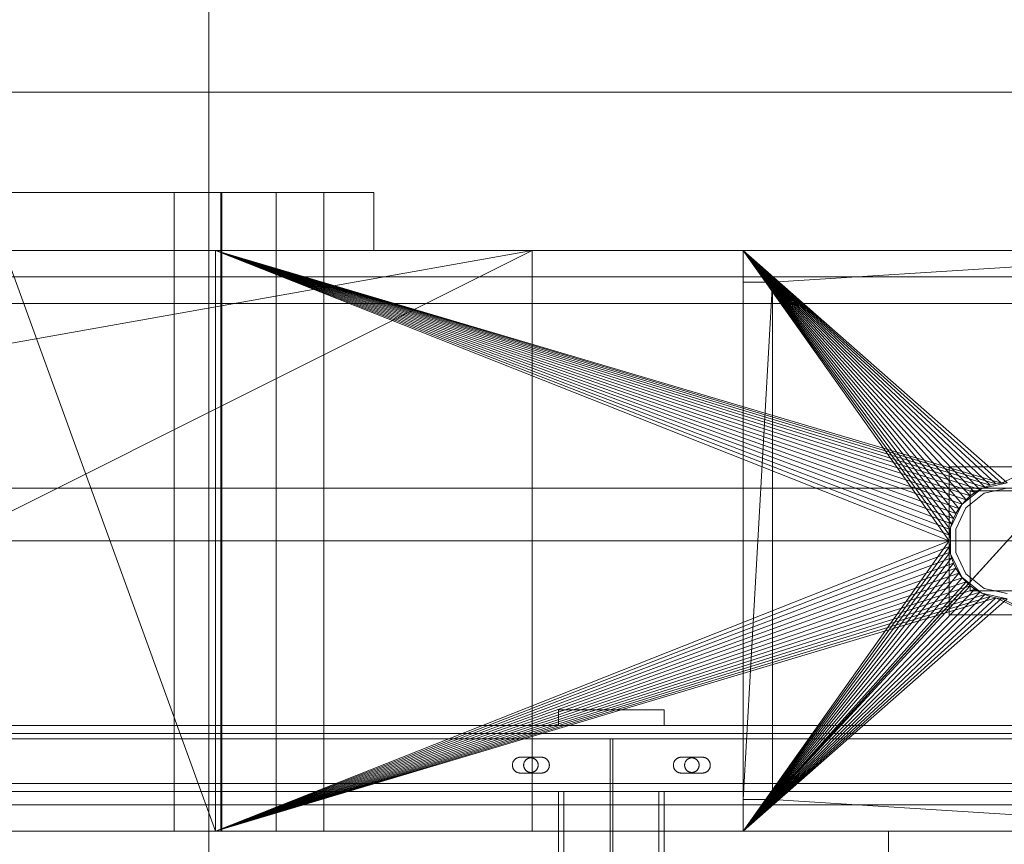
# Model space of a CAD drawing. Header units: millimetres. Extents: x -2233 to 61924, y -68080 to 6847.
# Tile 636 of 656: x 25276 to 25649, y -17795 to -17482. Entities that reach past the tile are written whole.
import ezdxf

# ---------------------------------------------------------------- set-up
doc = ezdxf.new("R2010")
doc.units = ezdxf.units.MM
for name, color, linetype, lineweight in [('COTAS_P', 1, 'Continuous', 0), ('superior_briquetadora', 7, 'Continuous', 0), ('superior_C05', 7, 'Continuous', 0)]:
    doc.layers.add(name, color=color, linetype=linetype, lineweight=lineweight)
doc.dimstyles.new('R19_100', dxfattribs={"dimtxt": 250, "dimasz": 150, "dimexe": 150, "dimexo": 80, "dimgap": 100, "dimtad": 1, "dimtih": 1, "dimtoh": 1, "dimdsep": 46, "dimcen": 0.09, "dimadec": 0, "dimazin": 0, "dimtfac": 1, "dimtdec": 4, "dimtofl": 0, "dimtmove": 0, "dimatfit": 3, "dimfxl": 1, "dimtolj": 1, "dimtzin": 0, "dimarcsym": 0})

# ---------------------------------------------------------------- blocks, each defined once
blk = doc.blocks.new('DIM_R28_34')
at = {"layer": 'COTAS_P'}
for p, q in [((24250.07, -17080), (24400.07, -17035)), ((26750.07, -17080), (26600.07, -17035)), ((24250.07, -17980), (24250.07, -17080)), ((24250.07, -17080), (26750.07, -17080)), ((24250.07, -17080), (24400.07, -17125)), ((26750.07, -17080), (26600.07, -17125)), ((26750.07, -17980), (26750.07, -17080))]:
    blk.add_line(p, q, dxfattribs=at)
blk.add_text('2500 P', height=250, dxfattribs=at).set_placement((25500.07, -16980))

msp = doc.modelspace()

# ---------------------------------------------------------------- linework, layer by layer
at = {"layer": 'superior_briquetadora'}
for p, q in [((25347.45, -17250), (25347.45, -17800)), ((23750.067, -17510), (25950.067, -17510)), ((23900.067, -17510), (25800.067, -17510)), ((25277.981, -17548), (25259.479, -17548)), ((25269.353, -17548), (25288.358, -17548)), ((25295.533, -17548), (25277.981, -17548)), ((25288.358, -17548), (25306.804, -17548)), ((25311.536, -17548), (25295.533, -17548)), ((25306.804, -17548), (25324.423, -17548)), ((25325.446, -17548), (25311.536, -17548)), ((25324.423, -17548), (25340.958, -17548)), ((25336.79, -17548), (25325.446, -17548)), ((25334.406, -17790), (25334.406, -17548)), ((25335.297, -17548), (25334.406, -17548)), ((25337.794, -17548), (25335.297, -17548)), ((25345.18, -17548), (25336.79, -17548)), ((25341.403, -17548), (25337.794, -17548)), ((25340.958, -17548), (25356.167, -17548)), ((25345.408, -17548), (25341.403, -17548)), ((25350.331, -17548), (25345.18, -17548)), ((25349.017, -17548), (25345.408, -17548)), ((25351.514, -17548), (25349.017, -17548)), ((25352.067, -17548), (25350.331, -17548)), ((25352.406, -17548), (25351.514, -17548)), ((25352.067, -17548), (25352.067, -17790)), ((25352.406, -17790), (25352.406, -17548)), ((25356.167, -17548), (25369.829, -17548)), ((25369.829, -17548), (25381.745, -17548)), ((25373.067, -17790), (25373.067, -17548)), ((25373.959, -17548), (25373.067, -17548)), ((25376.456, -17548), (25373.959, -17548)), ((25380.065, -17548), (25376.456, -17548)), ((25384.07, -17548), (25380.065, -17548)), ((25381.745, -17548), (25391.74, -17548)), ((25387.679, -17548), (25384.07, -17548)), ((25390.176, -17548), (25387.679, -17548)), ((25391.067, -17548), (25390.176, -17548)), ((25391.067, -17790), (25391.067, -17548)), ((25391.74, -17548), (25399.67, -17548)), ((25399.67, -17548), (25405.418, -17548)), ((25405.418, -17548), (25408.901, -17548)), ((25408.901, -17548), (25410.067, -17548)), ((25410.067, -17548), (25410.067, -17570)), ((23750.067, -17570), (25950.067, -17570)), ((23870.067, -17570), (25830.067, -17570)), ((25470.067, -17570), (24230.067, -17790)), ((25470.067, -17570), (24230.067, -17570)), ((25470.067, -17570), (24243.401, -17570)), ((25746.067, -17570), (24243.401, -17570)), ((25470.067, -17570), (25030.067, -17570)), ((25350.067, -17570), (25030.067, -17570)), ((25470.067, -17570), (25030.067, -17790)), ((25065.577, -17570), (25350.067, -17570)), ((25067.506, -17570), (25350.067, -17570)), ((25069.171, -17570), (25350.067, -17570)), ((25070.556, -17570), (25350.067, -17570)), ((25071.647, -17570), (25350.067, -17570)), ((25269.353, -17570), (25288.358, -17570)), ((25270.067, -17570), (25350.067, -17570)), ((25270.067, -17570), (25350.067, -17790)), ((25288.358, -17570), (25306.804, -17570)), ((25306.804, -17570), (25324.423, -17570)), ((25324.423, -17570), (25340.958, -17570)), ((25340.958, -17570), (25356.167, -17570)), ((25350.067, -17570), (25550.067, -17570)), ((25470.067, -17570), (25350.067, -17570)), ((25350.067, -17570), (25830.067, -17570)), ((25350.067, -17790), (25350.067, -17570)), ((25350.067, -17570), (25628.067, -17680)), ((25628.173, -17677.844), (25350.067, -17570)), ((25628.49, -17675.708), (25350.067, -17570)), ((25629.015, -17673.614), (25350.067, -17570)), ((25629.742, -17671.581), (25350.067, -17570)), ((25630.665, -17669.629), (25350.067, -17570)), ((25631.775, -17667.777), (25350.067, -17570)), ((25633.061, -17666.043), (25350.067, -17570)), ((25634.511, -17664.444), (25350.067, -17570)), ((25636.111, -17662.994), (25350.067, -17570)), ((25637.845, -17661.708), (25350.067, -17570)), ((25639.697, -17660.598), (25350.067, -17570)), ((25641.648, -17659.675), (25350.067, -17570)), ((25643.681, -17658.947), (25350.067, -17570)), ((25350.067, -17570), (25647.911, -17658.106)), ((25350.067, -17570), (25645.775, -17658.423)), ((25356.167, -17570), (25369.829, -17570)), ((25369.829, -17570), (25381.745, -17570)), ((25381.745, -17570), (25391.74, -17570)), ((25391.74, -17570), (25399.67, -17570)), ((25399.67, -17570), (25405.418, -17570)), ((25405.418, -17570), (25408.901, -17570)), ((25408.901, -17570), (25410.067, -17570)), ((25470.067, -17570), (25470.067, -17790)), ((25746.067, -17570), (25470.067, -17570)), ((25470.067, -17570), (25550.067, -17570)), ((25550.067, -17582), (25550.067, -17570)), ((25550.067, -17570), (25550.067, -17778)), ((25550.067, -17570), (25550.067, -17790)), ((25561.091, -17582), (25550.067, -17570)), ((25750.067, -17570), (25550.067, -17570)), ((25550.067, -17570), (25628.067, -17680)), ((25550.067, -17570), (25639.697, -17660.598)), ((25637.845, -17661.708), (25550.067, -17570)), ((25636.111, -17662.994), (25550.067, -17570)), ((25634.511, -17664.444), (25550.067, -17570)), ((25633.061, -17666.043), (25550.067, -17570)), ((25631.775, -17667.777), (25550.067, -17570)), ((25630.665, -17669.629), (25550.067, -17570)), ((25629.742, -17671.581), (25550.067, -17570)), ((25629.015, -17673.614), (25550.067, -17570)), ((25628.49, -17675.708), (25550.067, -17570)), ((25628.173, -17677.844), (25550.067, -17570)), ((25550.067, -17570), (25641.648, -17659.675)), ((25550.067, -17570), (25643.681, -17658.947)), ((25550.067, -17570), (25645.775, -17658.423)), ((25550.067, -17570), (25647.911, -17658.106)), ((25550.067, -17570), (25650.067, -17658)), ((25550.067, -17570), (25770.898, -17570)), ((25550.067, -17570), (25830.067, -17570)), ((25550.067, -17790), (25750.067, -17570)), ((25750.067, -17570), (25561.091, -17778)), ((25750.067, -17570), (25561.091, -17582)), ((25830.067, -17570), (25647.911, -17658.106)), ((23900.067, -17580), (25800.067, -17580)), ((25550.067, -17778), (25550.067, -17582)), ((25550.067, -17582), (25561.091, -17582)), ((25561.091, -17582), (25550.067, -17778)), ((25561.091, -17582), (25561.091, -17778)), ((23900.067, -17590), (25800.067, -17590)), ((25672.067, -17652), (25628.067, -17652)), ((25628.067, -17652), (25628.067, -17708)), ((25650.067, -17658), (25640.522, -17660.179)), ((25647.911, -17658.106), (25645.775, -17658.423)), ((25650.067, -17658), (25647.911, -17658.106)), ((23900.067, -17660), (25800.067, -17660)), ((25640.522, -17660.179), (25632.867, -17666.283)), ((25641.39, -17661.981), (25634.431, -17667.53)), ((25636.067, -17661), (25636.067, -17699)), ((25664.067, -17661), (25636.067, -17661)), ((25637.845, -17661.708), (25636.111, -17662.994)), ((25639.697, -17660.598), (25637.845, -17661.708)), ((25641.648, -17659.675), (25639.697, -17660.598)), ((25650.067, -17660), (25641.39, -17661.981)), ((25643.681, -17658.947), (25641.648, -17659.675)), ((25645.775, -17658.423), (25643.681, -17658.947)), ((25634.511, -17664.444), (25633.061, -17666.043)), ((25636.111, -17662.994), (25634.511, -17664.444)), ((25632.867, -17666.283), (25628.619, -17675.105)), ((25634.431, -17667.53), (25630.569, -17675.55)), ((25631.775, -17667.777), (25630.665, -17669.629)), ((25633.061, -17666.043), (25631.775, -17667.777)), ((25629.742, -17671.581), (25629.015, -17673.614)), ((25630.665, -17669.629), (25629.742, -17671.581)), ((25628.49, -17675.708), (25628.173, -17677.844)), ((25629.015, -17673.614), (25628.49, -17675.708)), ((25628.619, -17675.105), (25628.619, -17684.895)), ((25630.569, -17675.55), (25630.569, -17684.45)), ((25950.067, -17680), (23750.067, -17680)), ((24150.067, -17680), (25950.067, -17680)), ((24150.067, -17680), (25800.067, -17680)), ((25628.067, -17680), (25350.067, -17790)), ((25550.067, -17790), (25628.067, -17680)), ((25628.173, -17677.844), (25628.067, -17680)), ((25628.067, -17680), (25628.173, -17682.156)), ((25628.173, -17682.156), (25350.067, -17790)), ((25628.49, -17684.292), (25350.067, -17790)), ((25550.067, -17790), (25628.173, -17682.156)), ((25550.067, -17790), (25628.49, -17684.292)), ((25628.173, -17682.156), (25628.49, -17684.292)), ((25628.49, -17684.292), (25629.015, -17686.386)), ((25630.569, -17684.45), (25634.431, -17692.47)), ((25629.015, -17686.386), (25350.067, -17790)), ((25550.067, -17790), (25629.015, -17686.386)), ((25628.619, -17684.895), (25632.867, -17693.717)), ((25629.015, -17686.386), (25629.742, -17688.419)), ((25629.742, -17688.419), (25350.067, -17790)), ((25630.665, -17690.371), (25350.067, -17790)), ((25550.067, -17790), (25629.742, -17688.419)), ((25550.067, -17790), (25630.665, -17690.371)), ((25629.742, -17688.419), (25630.665, -17690.371)), ((25630.665, -17690.371), (25631.775, -17692.223)), ((25631.775, -17692.223), (25350.067, -17790)), ((25633.061, -17693.957), (25350.067, -17790)), ((25634.511, -17695.556), (25350.067, -17790)), ((25550.067, -17790), (25631.775, -17692.223)), ((25550.067, -17790), (25633.061, -17693.957)), ((25634.511, -17695.556), (25550.067, -17790)), ((25631.775, -17692.223), (25633.061, -17693.957)), ((25632.867, -17693.717), (25640.522, -17699.821)), ((25633.061, -17693.957), (25634.511, -17695.556)), ((25634.431, -17692.47), (25641.39, -17698.019)), ((25634.511, -17695.556), (25636.111, -17697.006)), ((25636.111, -17697.006), (25350.067, -17790)), ((25637.845, -17698.292), (25350.067, -17790)), ((25639.697, -17699.402), (25350.067, -17790)), ((25636.111, -17697.006), (25550.067, -17790)), ((25637.845, -17698.292), (25550.067, -17790)), ((25639.697, -17699.402), (25550.067, -17790)), ((25636.067, -17699), (25664.067, -17699)), ((25636.111, -17697.006), (25637.845, -17698.292)), ((25637.845, -17698.292), (25639.697, -17699.402)), ((25639.697, -17699.402), (25641.648, -17700.325)), ((25641.39, -17698.019), (25650.067, -17700)), ((25641.648, -17700.325), (25350.067, -17790)), ((25643.681, -17701.053), (25350.067, -17790)), ((25645.775, -17701.577), (25350.067, -17790)), ((25641.648, -17700.325), (25550.067, -17790)), ((25643.681, -17701.053), (25550.067, -17790)), ((25645.775, -17701.577), (25550.067, -17790)), ((25647.911, -17701.894), (25550.067, -17790)), ((25650.067, -17702), (25550.067, -17790)), ((25640.522, -17699.821), (25650.067, -17702)), ((25641.648, -17700.325), (25643.681, -17701.053)), ((25643.681, -17701.053), (25645.775, -17701.577)), ((25645.775, -17701.577), (25647.911, -17701.894)), ((25645.775, -17701.577), (25830.067, -17790)), ((25647.911, -17701.894), (25650.067, -17702)), ((25647.911, -17701.894), (25830.067, -17790)), ((25628.067, -17708), (25672.067, -17708)), ((25550.067, -17778), (25550.067, -17790)), ((25561.091, -17778), (25550.067, -17790)), ((25561.091, -17778), (25550.067, -17778)), ((25750.067, -17790), (25561.091, -17778)), ((25830.067, -17790), (23870.067, -17790)), ((23954.067, -17790), (25456.734, -17790)), ((24230.067, -17790), (25470.067, -17790)), ((24230.067, -17790), (25456.734, -17790)), ((25030.067, -17790), (25470.067, -17790)), ((25350.067, -17790), (25030.067, -17790)), ((25350.067, -17790), (25065.577, -17790)), ((25350.067, -17790), (25067.506, -17790)), ((25350.067, -17790), (25069.171, -17790)), ((25350.067, -17790), (25070.556, -17790)), ((25071.647, -17790), (25350.067, -17790)), ((25277.981, -17790), (25259.479, -17790)), ((25350.067, -17790), (25270.067, -17790)), ((25295.533, -17790), (25277.981, -17790)), ((25311.536, -17790), (25295.533, -17790)), ((25325.446, -17790), (25311.536, -17790)), ((25336.79, -17790), (25325.446, -17790)), ((25335.297, -17790), (25334.406, -17790)), ((25337.794, -17790), (25335.297, -17790)), ((25345.18, -17790), (25336.79, -17790)), ((25341.403, -17790), (25337.794, -17790)), ((25345.408, -17790), (25341.403, -17790)), ((25350.331, -17790), (25345.18, -17790)), ((25349.017, -17790), (25345.408, -17790)), ((25351.514, -17790), (25349.017, -17790)), ((25350.067, -17790), (25550.067, -17790)), ((25830.067, -17790), (25350.067, -17790)), ((25350.067, -17790), (25470.067, -17790)), ((25352.067, -17790), (25350.331, -17790)), ((25352.406, -17790), (25351.514, -17790)), ((25373.959, -17790), (25373.067, -17790)), ((25376.456, -17790), (25373.959, -17790)), ((25380.065, -17790), (25376.456, -17790)), ((25384.07, -17790), (25380.065, -17790)), ((25387.679, -17790), (25384.07, -17790)), ((25390.176, -17790), (25387.679, -17790)), ((25391.067, -17790), (25390.176, -17790)), ((25456.734, -17790), (25746.067, -17790)), ((25470.067, -17790), (25746.067, -17790)), ((25550.067, -17790), (25470.067, -17790)), ((25550.067, -17790), (25750.067, -17790)), ((25550.067, -17790), (25770.898, -17790)), ((25830.067, -17790), (25550.067, -17790)), ((25605.067, -17790), (25607.543, -17790)), ((25605.067, -17790), (25605.067, -17802)), ((25607.543, -17790), (25614.48, -17790)), ((25614.48, -17790), (25624.504, -17790)), ((25624.504, -17790), (25635.631, -17790)), ((25635.631, -17790), (25645.655, -17790)), ((25645.655, -17790), (25652.592, -17790))]:
    msp.add_line(p, q, dxfattribs=at)
at = {"layer": 'superior_C05'}
for p, q in [((25480.067, -17750), (25480.067, -17744)), ((25480.067, -17744), (25520.067, -17744)), ((25495.58, -17744), (25495.569, -17744)), ((25495.602, -17744), (25495.58, -17744)), ((25495.636, -17744), (25495.602, -17744)), ((25495.68, -17744), (25495.636, -17744)), ((25495.736, -17744), (25495.68, -17744)), ((25495.802, -17744), (25495.736, -17744)), ((25495.879, -17744), (25495.802, -17744)), ((25495.966, -17744), (25495.879, -17744)), ((25496.063, -17744), (25495.966, -17744)), ((25496.17, -17744), (25496.063, -17744)), ((25496.287, -17744), (25496.17, -17744)), ((25496.414, -17744), (25496.287, -17744)), ((25496.549, -17744), (25496.414, -17744)), ((25496.693, -17744), (25496.549, -17744)), ((25496.846, -17744), (25496.693, -17744)), ((25497.007, -17744), (25496.846, -17744)), ((25497.175, -17744), (25497.007, -17744)), ((25497.35, -17744), (25497.175, -17744)), ((25497.533, -17744), (25497.35, -17744)), ((25497.721, -17744), (25497.533, -17744)), ((25497.915, -17744), (25497.721, -17744)), ((25498.115, -17744), (25497.915, -17744)), ((25498.32, -17744), (25498.115, -17744)), ((25498.528, -17744), (25498.32, -17744)), ((25498.741, -17744), (25498.528, -17744)), ((25498.957, -17744), (25498.741, -17744)), ((25499.176, -17744), (25498.957, -17744)), ((25499.397, -17744), (25499.176, -17744)), ((25499.619, -17744), (25499.397, -17744)), ((25499.843, -17744), (25499.619, -17744)), ((25500.067, -17744), (25499.843, -17744)), ((25500.292, -17744), (25500.067, -17744)), ((25500.516, -17744), (25500.292, -17744)), ((25500.738, -17744), (25500.516, -17744)), ((25500.959, -17744), (25500.738, -17744)), ((25501.178, -17744), (25500.959, -17744)), ((25501.394, -17744), (25501.178, -17744)), ((25501.607, -17744), (25501.394, -17744)), ((25501.815, -17744), (25501.607, -17744)), ((25502.02, -17744), (25501.815, -17744)), ((25502.22, -17744), (25502.02, -17744)), ((25502.414, -17744), (25502.22, -17744)), ((25502.602, -17744), (25502.414, -17744)), ((25502.785, -17744), (25502.602, -17744)), ((25502.96, -17744), (25502.785, -17744)), ((25503.128, -17744), (25502.96, -17744)), ((25503.289, -17744), (25503.128, -17744)), ((25503.442, -17744), (25503.289, -17744)), ((25503.586, -17744), (25503.442, -17744)), ((25503.721, -17744), (25503.586, -17744)), ((25503.848, -17744), (25503.721, -17744)), ((25503.965, -17744), (25503.848, -17744)), ((25504.072, -17744), (25503.965, -17744)), ((25504.169, -17744), (25504.072, -17744)), ((25504.256, -17744), (25504.169, -17744)), ((25504.333, -17744), (25504.256, -17744)), ((25504.399, -17744), (25504.333, -17744)), ((25504.455, -17744), (25504.399, -17744)), ((25504.499, -17744), (25504.455, -17744)), ((25504.533, -17744), (25504.499, -17744)), ((25504.555, -17744), (25504.533, -17744)), ((25504.566, -17744), (25504.555, -17744)), ((25520.067, -17750), (25520.067, -17744)), ((24310.067, -17750), (26690.067, -17750)), ((25480.067, -17750), (25520.067, -17750)), ((25492.09, -17750), (25492.07, -17750)), ((25492.13, -17750), (25492.09, -17750)), ((25492.189, -17750), (25492.13, -17750)), ((25492.268, -17750), (25492.189, -17750)), ((25492.366, -17750), (25492.268, -17750)), ((25492.484, -17750), (25492.366, -17750)), ((25492.62, -17750), (25492.484, -17750)), ((25492.775, -17750), (25492.62, -17750)), ((25492.949, -17750), (25492.775, -17750)), ((25493.139, -17750), (25492.949, -17750)), ((25493.347, -17750), (25493.139, -17750)), ((25493.572, -17750), (25493.347, -17750)), ((25493.813, -17750), (25493.572, -17750)), ((25494.069, -17750), (25493.813, -17750)), ((25494.341, -17750), (25494.069, -17750)), ((25494.626, -17750), (25494.341, -17750)), ((25494.925, -17750), (25494.626, -17750)), ((25495.237, -17750), (25494.925, -17750)), ((25495.561, -17750), (25495.237, -17750)), ((25495.896, -17750), (25495.561, -17750)), ((25495.58, -17750), (25495.569, -17750)), ((25495.602, -17750), (25495.58, -17750)), ((25495.636, -17750), (25495.602, -17750)), ((25495.68, -17750), (25495.636, -17750)), ((25495.736, -17750), (25495.68, -17750)), ((25495.802, -17750), (25495.736, -17750)), ((25495.879, -17750), (25495.802, -17750)), ((25495.966, -17750), (25495.879, -17750)), ((25496.241, -17750), (25495.896, -17750)), ((25496.063, -17750), (25495.966, -17750)), ((25496.17, -17750), (25496.063, -17750)), ((25496.287, -17750), (25496.17, -17750)), ((25496.596, -17750), (25496.241, -17750)), ((25496.414, -17750), (25496.287, -17750)), ((25496.549, -17750), (25496.414, -17750)), ((25496.693, -17750), (25496.549, -17750)), ((25496.96, -17750), (25496.596, -17750)), ((25496.846, -17750), (25496.693, -17750)), ((25497.007, -17750), (25496.846, -17750)), ((25497.331, -17750), (25496.96, -17750)), ((25497.175, -17750), (25497.007, -17750)), ((25497.35, -17750), (25497.175, -17750)), ((25497.709, -17750), (25497.331, -17750)), ((25497.533, -17750), (25497.35, -17750)), ((25497.721, -17750), (25497.533, -17750)), ((25498.093, -17750), (25497.709, -17750)), ((25497.915, -17750), (25497.721, -17750)), ((25498.115, -17750), (25497.915, -17750)), ((25498.482, -17750), (25498.093, -17750)), ((25498.32, -17750), (25498.115, -17750)), ((25498.528, -17750), (25498.32, -17750)), ((25498.875, -17750), (25498.482, -17750)), ((25498.741, -17750), (25498.528, -17750)), ((25498.957, -17750), (25498.741, -17750)), ((25499.271, -17750), (25498.875, -17750)), ((25499.176, -17750), (25498.957, -17750)), ((25499.397, -17750), (25499.176, -17750)), ((25499.669, -17750), (25499.271, -17750)), ((25499.619, -17750), (25499.397, -17750)), ((25499.843, -17750), (25499.619, -17750)), ((25500.067, -17750), (25499.669, -17750)), ((25500.067, -17750), (25499.843, -17750)), ((25500.292, -17750), (25500.067, -17750)), ((25500.067, -17750), (25500.466, -17750)), ((25500.516, -17750), (25500.292, -17750)), ((25500.466, -17750), (25500.864, -17750)), ((25500.738, -17750), (25500.516, -17750)), ((25500.959, -17750), (25500.738, -17750)), ((25500.864, -17750), (25501.26, -17750)), ((25501.178, -17750), (25500.959, -17750)), ((25501.394, -17750), (25501.178, -17750)), ((25501.26, -17750), (25501.653, -17750)), ((25501.607, -17750), (25501.394, -17750)), ((25501.815, -17750), (25501.607, -17750)), ((25501.653, -17750), (25502.042, -17750)), ((25502.02, -17750), (25501.815, -17750)), ((25502.22, -17750), (25502.02, -17750)), ((25502.042, -17750), (25502.426, -17750)), ((25502.414, -17750), (25502.22, -17750)), ((25502.602, -17750), (25502.414, -17750)), ((25502.426, -17750), (25502.804, -17750)), ((25502.785, -17750), (25502.602, -17750)), ((25502.96, -17750), (25502.785, -17750)), ((25502.804, -17750), (25503.175, -17750)), ((25503.128, -17750), (25502.96, -17750)), ((25503.289, -17750), (25503.128, -17750)), ((25503.175, -17750), (25503.539, -17750)), ((25503.442, -17750), (25503.289, -17750)), ((25503.586, -17750), (25503.442, -17750)), ((25503.539, -17750), (25503.894, -17750)), ((25503.721, -17750), (25503.586, -17750)), ((25503.848, -17750), (25503.721, -17750)), ((25503.965, -17750), (25503.848, -17750)), ((25503.894, -17750), (25504.239, -17750)), ((25504.072, -17750), (25503.965, -17750)), ((25504.169, -17750), (25504.072, -17750)), ((25504.256, -17750), (25504.169, -17750)), ((25504.239, -17750), (25504.574, -17750)), ((25504.333, -17750), (25504.256, -17750)), ((25504.399, -17750), (25504.333, -17750)), ((25504.455, -17750), (25504.399, -17750)), ((25504.499, -17750), (25504.455, -17750)), ((25504.533, -17750), (25504.499, -17750)), ((25504.555, -17750), (25504.533, -17750)), ((25504.566, -17750), (25504.555, -17750)), ((25504.574, -17750), (25504.898, -17750)), ((25504.898, -17750), (25505.21, -17750)), ((25505.21, -17750), (25505.509, -17750)), ((25505.509, -17750), (25505.794, -17750)), ((25505.794, -17750), (25506.066, -17750)), ((25506.066, -17750), (25506.322, -17750)), ((25506.322, -17750), (25506.563, -17750)), ((25506.563, -17750), (25506.788, -17750)), ((25506.788, -17750), (25506.996, -17750)), ((25506.996, -17750), (25507.186, -17750)), ((25507.186, -17750), (25507.36, -17750)), ((25507.36, -17750), (25507.514, -17750)), ((25507.514, -17750), (25507.651, -17750)), ((25507.651, -17750), (25507.768, -17750)), ((25507.768, -17750), (25507.867, -17750)), ((25507.867, -17750), (25507.946, -17750)), ((25507.946, -17750), (25508.005, -17750)), ((25508.005, -17750), (25508.045, -17750)), ((25508.045, -17750), (25508.065, -17750)), ((24300.067, -17755), (26700.067, -17755)), ((24310.067, -17753), (26690.067, -17753)), ((24310.067, -17755), (26690.067, -17755)), ((24900.317, -17755), (25499.567, -17755)), ((25499.567, -18205), (25499.567, -17755)), ((25500.567, -18205), (25500.567, -17755)), ((25500.567, -17755), (26099.817, -17755)), ((25463.527, -17762.801), (25463.42, -17762.905)), ((25463.639, -17762.702), (25463.527, -17762.801)), ((25463.756, -17762.609), (25463.639, -17762.702)), ((25463.878, -17762.521), (25463.756, -17762.609)), ((25464.003, -17762.44), (25463.878, -17762.521)), ((25464.133, -17762.365), (25464.003, -17762.44)), ((25464.266, -17762.297), (25464.133, -17762.365)), ((25464.402, -17762.236), (25464.266, -17762.297)), ((25464.541, -17762.181), (25464.402, -17762.236)), ((25464.683, -17762.133), (25464.541, -17762.181)), ((25464.827, -17762.093), (25464.683, -17762.133)), ((25464.973, -17762.059), (25464.827, -17762.093)), ((25465.12, -17762.034), (25464.973, -17762.059)), ((25465.269, -17762.015), (25465.12, -17762.034)), ((25465.418, -17762.004), (25465.269, -17762.015)), ((25465.567, -17762), (25465.418, -17762.004)), ((25465.567, -17762), (25473.567, -17762)), ((25467.853, -17762.85), (25467.748, -17762.938)), ((25467.962, -17762.767), (25467.853, -17762.85)), ((25468.075, -17762.69), (25467.962, -17762.767)), ((25468.192, -17762.618), (25468.075, -17762.69)), ((25468.313, -17762.553), (25468.192, -17762.618)), ((25468.436, -17762.493), (25468.313, -17762.553)), ((25468.563, -17762.44), (25468.436, -17762.493)), ((25468.692, -17762.393), (25468.563, -17762.44)), ((25468.823, -17762.353), (25468.692, -17762.393)), ((25468.956, -17762.319), (25468.823, -17762.353)), ((25469.09, -17762.292), (25468.956, -17762.319)), ((25469.226, -17762.271), (25469.09, -17762.292)), ((25469.362, -17762.258), (25469.226, -17762.271)), ((25469.499, -17762.251), (25469.362, -17762.258)), ((25469.636, -17762.251), (25469.499, -17762.251)), ((25469.773, -17762.258), (25469.636, -17762.251)), ((25469.909, -17762.271), (25469.773, -17762.258)), ((25470.045, -17762.292), (25469.909, -17762.271)), ((25470.179, -17762.319), (25470.045, -17762.292)), ((25470.312, -17762.353), (25470.179, -17762.319)), ((25470.443, -17762.393), (25470.312, -17762.353)), ((25470.572, -17762.44), (25470.443, -17762.393)), ((25470.699, -17762.493), (25470.572, -17762.44)), ((25470.822, -17762.553), (25470.699, -17762.493)), ((25470.942, -17762.618), (25470.822, -17762.553)), ((25471.059, -17762.69), (25470.942, -17762.618)), ((25471.173, -17762.767), (25471.059, -17762.69)), ((25471.282, -17762.85), (25471.173, -17762.767)), ((25471.387, -17762.938), (25471.282, -17762.85)), ((25473.567, -17762), (25473.715, -17762.004)), ((25473.862, -17762.014), (25473.715, -17762.004)), ((25474.008, -17762.032), (25473.862, -17762.014)), ((25474.153, -17762.058), (25474.008, -17762.032)), ((25474.296, -17762.09), (25474.153, -17762.058)), ((25474.438, -17762.129), (25474.296, -17762.09)), ((25474.578, -17762.175), (25474.438, -17762.129)), ((25474.716, -17762.228), (25474.578, -17762.175)), ((25474.85, -17762.288), (25474.716, -17762.228)), ((25474.982, -17762.354), (25474.85, -17762.288)), ((25475.11, -17762.427), (25474.982, -17762.354)), ((25475.234, -17762.506), (25475.11, -17762.427)), ((25475.355, -17762.59), (25475.234, -17762.506)), ((25475.471, -17762.681), (25475.355, -17762.59)), ((25475.582, -17762.777), (25475.471, -17762.681)), ((25475.689, -17762.879), (25475.582, -17762.777)), ((25475.79, -17762.985), (25475.689, -17762.879)), ((25524.527, -17762.801), (25524.42, -17762.905)), ((25524.639, -17762.702), (25524.527, -17762.801)), ((25524.756, -17762.609), (25524.639, -17762.702)), ((25524.878, -17762.521), (25524.756, -17762.609)), ((25525.003, -17762.44), (25524.878, -17762.521)), ((25525.133, -17762.365), (25525.003, -17762.44)), ((25525.266, -17762.297), (25525.133, -17762.365)), ((25525.402, -17762.236), (25525.266, -17762.297)), ((25525.541, -17762.181), (25525.402, -17762.236)), ((25525.683, -17762.133), (25525.541, -17762.181)), ((25525.827, -17762.093), (25525.683, -17762.133)), ((25525.973, -17762.059), (25525.827, -17762.093)), ((25526.12, -17762.034), (25525.973, -17762.059)), ((25526.269, -17762.015), (25526.12, -17762.034)), ((25526.418, -17762.004), (25526.269, -17762.015)), ((25526.567, -17762), (25526.418, -17762.004)), ((25526.567, -17762), (25534.567, -17762)), ((25528.853, -17762.85), (25528.748, -17762.938)), ((25528.962, -17762.767), (25528.853, -17762.85)), ((25529.075, -17762.69), (25528.962, -17762.767)), ((25529.192, -17762.618), (25529.075, -17762.69)), ((25529.313, -17762.553), (25529.192, -17762.618)), ((25529.436, -17762.493), (25529.313, -17762.553)), ((25529.563, -17762.44), (25529.436, -17762.493)), ((25529.692, -17762.393), (25529.563, -17762.44)), ((25529.823, -17762.353), (25529.692, -17762.393)), ((25529.956, -17762.319), (25529.823, -17762.353)), ((25530.09, -17762.292), (25529.956, -17762.319)), ((25530.226, -17762.271), (25530.09, -17762.292)), ((25530.362, -17762.258), (25530.226, -17762.271)), ((25530.499, -17762.251), (25530.362, -17762.258)), ((25530.636, -17762.251), (25530.499, -17762.251)), ((25530.773, -17762.258), (25530.636, -17762.251)), ((25530.909, -17762.271), (25530.773, -17762.258)), ((25531.045, -17762.292), (25530.909, -17762.271)), ((25531.179, -17762.319), (25531.045, -17762.292)), ((25531.312, -17762.353), (25531.179, -17762.319)), ((25531.443, -17762.393), (25531.312, -17762.353)), ((25531.572, -17762.44), (25531.443, -17762.393)), ((25531.699, -17762.493), (25531.572, -17762.44)), ((25531.822, -17762.553), (25531.699, -17762.493)), ((25531.942, -17762.618), (25531.822, -17762.553)), ((25532.059, -17762.69), (25531.942, -17762.618)), ((25532.173, -17762.767), (25532.059, -17762.69)), ((25532.282, -17762.85), (25532.173, -17762.767)), ((25532.387, -17762.938), (25532.282, -17762.85)), ((25534.567, -17762), (25534.715, -17762.004)), ((25534.862, -17762.014), (25534.715, -17762.004)), ((25535.008, -17762.032), (25534.862, -17762.014)), ((25535.153, -17762.058), (25535.008, -17762.032)), ((25535.296, -17762.09), (25535.153, -17762.058)), ((25535.438, -17762.129), (25535.296, -17762.09)), ((25535.578, -17762.175), (25535.438, -17762.129)), ((25535.716, -17762.228), (25535.578, -17762.175)), ((25535.85, -17762.288), (25535.716, -17762.228)), ((25535.982, -17762.354), (25535.85, -17762.288)), ((25536.11, -17762.427), (25535.982, -17762.354)), ((25536.234, -17762.506), (25536.11, -17762.427)), ((25536.355, -17762.59), (25536.234, -17762.506)), ((25536.471, -17762.681), (25536.355, -17762.59)), ((25536.582, -17762.777), (25536.471, -17762.681)), ((25536.689, -17762.879), (25536.582, -17762.777)), ((25536.79, -17762.985), (25536.689, -17762.879)), ((25462.576, -17764.776), (25462.568, -17764.925)), ((25462.568, -17764.925), (25462.568, -17765.075)), ((25462.568, -17765.075), (25462.576, -17765.224)), ((25462.591, -17764.627), (25462.576, -17764.776)), ((25462.576, -17765.224), (25462.591, -17765.373)), ((25462.613, -17764.479), (25462.591, -17764.627)), ((25462.591, -17765.373), (25462.613, -17765.521)), ((25462.643, -17764.332), (25462.613, -17764.479)), ((25462.613, -17765.521), (25462.643, -17765.668)), ((25462.68, -17764.187), (25462.643, -17764.332)), ((25462.643, -17765.668), (25462.68, -17765.813)), ((25462.724, -17764.045), (25462.68, -17764.187)), ((25462.68, -17765.813), (25462.724, -17765.955)), ((25462.775, -17763.904), (25462.724, -17764.045)), ((25462.724, -17765.955), (25462.775, -17766.096)), ((25462.833, -17763.766), (25462.775, -17763.904)), ((25462.775, -17766.096), (25462.833, -17766.234)), ((25462.898, -17763.631), (25462.833, -17763.766)), ((25462.833, -17766.234), (25462.898, -17766.369)), ((25462.969, -17763.5), (25462.898, -17763.631)), ((25462.898, -17766.369), (25462.969, -17766.5)), ((25463.047, -17763.372), (25462.969, -17763.5)), ((25462.969, -17766.5), (25463.047, -17766.628)), ((25463.132, -17763.249), (25463.047, -17763.372)), ((25463.047, -17766.628), (25463.132, -17766.751)), ((25463.222, -17763.13), (25463.132, -17763.249)), ((25463.318, -17763.015), (25463.222, -17763.13)), ((25463.42, -17762.905), (25463.318, -17763.015)), ((25466.821, -17764.863), (25466.817, -17765)), ((25466.817, -17765), (25466.821, -17765.137)), ((25466.831, -17764.726), (25466.821, -17764.863)), ((25466.821, -17765.137), (25466.831, -17765.274)), ((25466.848, -17764.59), (25466.831, -17764.726)), ((25466.831, -17765.274), (25466.848, -17765.41)), ((25466.872, -17764.455), (25466.848, -17764.59)), ((25466.848, -17765.41), (25466.872, -17765.545)), ((25466.903, -17764.321), (25466.872, -17764.455)), ((25466.872, -17765.545), (25466.903, -17765.679)), ((25466.94, -17764.189), (25466.903, -17764.321)), ((25466.903, -17765.679), (25466.94, -17765.811)), ((25466.983, -17764.059), (25466.94, -17764.189)), ((25466.94, -17765.811), (25466.983, -17765.941)), ((25467.033, -17763.932), (25466.983, -17764.059)), ((25466.983, -17765.941), (25467.033, -17766.068)), ((25467.09, -17763.807), (25467.033, -17763.932)), ((25467.033, -17766.068), (25467.09, -17766.193)), ((25467.152, -17763.685), (25467.09, -17763.807)), ((25467.09, -17766.193), (25467.152, -17766.315)), ((25467.221, -17763.566), (25467.152, -17763.685)), ((25467.152, -17766.315), (25467.221, -17766.434)), ((25467.295, -17763.451), (25467.221, -17763.566)), ((25467.221, -17766.434), (25467.295, -17766.549)), ((25467.375, -17763.34), (25467.295, -17763.451)), ((25467.295, -17766.549), (25467.375, -17766.66)), ((25467.461, -17763.232), (25467.375, -17763.34)), ((25467.552, -17763.13), (25467.461, -17763.232)), ((25467.647, -17763.031), (25467.552, -17763.13)), ((25467.748, -17762.938), (25467.647, -17763.031)), ((25471.488, -17763.031), (25471.387, -17762.938)), ((25471.583, -17763.13), (25471.488, -17763.031)), ((25471.674, -17763.232), (25471.583, -17763.13)), ((25471.76, -17763.34), (25471.674, -17763.232)), ((25471.84, -17763.451), (25471.76, -17763.34)), ((25471.76, -17766.66), (25471.84, -17766.549)), ((25471.914, -17763.566), (25471.84, -17763.451)), ((25471.84, -17766.549), (25471.914, -17766.434)), ((25471.983, -17763.685), (25471.914, -17763.566)), ((25471.914, -17766.434), (25471.983, -17766.315)), ((25472.045, -17763.807), (25471.983, -17763.685)), ((25471.983, -17766.315), (25472.045, -17766.193)), ((25472.102, -17763.932), (25472.045, -17763.807)), ((25472.045, -17766.193), (25472.102, -17766.068)), ((25472.152, -17764.059), (25472.102, -17763.932)), ((25472.102, -17766.068), (25472.152, -17765.941)), ((25472.195, -17764.189), (25472.152, -17764.059)), ((25472.152, -17765.941), (25472.195, -17765.811)), ((25472.232, -17764.321), (25472.195, -17764.189)), ((25472.195, -17765.811), (25472.232, -17765.679)), ((25472.263, -17764.455), (25472.232, -17764.321)), ((25472.232, -17765.679), (25472.263, -17765.545)), ((25472.287, -17764.59), (25472.263, -17764.455)), ((25472.263, -17765.545), (25472.287, -17765.41)), ((25472.304, -17764.726), (25472.287, -17764.59)), ((25472.287, -17765.41), (25472.304, -17765.274)), ((25472.314, -17764.863), (25472.304, -17764.726)), ((25472.304, -17765.274), (25472.314, -17765.137)), ((25472.317, -17765), (25472.314, -17764.863)), ((25472.317, -17765), (25472.314, -17765.137)), ((25475.887, -17763.097), (25475.79, -17762.985)), ((25475.977, -17763.213), (25475.887, -17763.097)), ((25476.062, -17763.333), (25475.977, -17763.213)), ((25476.141, -17763.458), (25476.062, -17763.333)), ((25476.062, -17766.667), (25476.141, -17766.542)), ((25476.213, -17763.586), (25476.141, -17763.458)), ((25476.141, -17766.542), (25476.213, -17766.414)), ((25476.279, -17763.717), (25476.213, -17763.586)), ((25476.213, -17766.414), (25476.279, -17766.283)), ((25476.339, -17763.852), (25476.279, -17763.717)), ((25476.279, -17766.283), (25476.339, -17766.148)), ((25476.392, -17763.989), (25476.339, -17763.852)), ((25476.339, -17766.148), (25476.392, -17766.011)), ((25476.438, -17764.129), (25476.392, -17763.989)), ((25476.392, -17766.011), (25476.438, -17765.871)), ((25476.478, -17764.271), (25476.438, -17764.129)), ((25476.438, -17765.871), (25476.478, -17765.729)), ((25476.51, -17764.415), (25476.478, -17764.271)), ((25476.478, -17765.729), (25476.51, -17765.585)), ((25476.535, -17764.56), (25476.51, -17764.415)), ((25476.51, -17765.585), (25476.535, -17765.44)), ((25476.553, -17764.706), (25476.535, -17764.56)), ((25476.535, -17765.44), (25476.553, -17765.294)), ((25476.564, -17764.853), (25476.553, -17764.706)), ((25476.553, -17765.294), (25476.564, -17765.147)), ((25476.567, -17765), (25476.564, -17764.853)), ((25476.564, -17765.147), (25476.567, -17765)), ((25523.576, -17764.776), (25523.568, -17764.925)), ((25523.568, -17764.925), (25523.568, -17765.075)), ((25523.568, -17765.075), (25523.576, -17765.224)), ((25523.591, -17764.627), (25523.576, -17764.776)), ((25523.576, -17765.224), (25523.591, -17765.373)), ((25523.613, -17764.479), (25523.591, -17764.627)), ((25523.591, -17765.373), (25523.613, -17765.521)), ((25523.643, -17764.332), (25523.613, -17764.479)), ((25523.613, -17765.521), (25523.643, -17765.668)), ((25523.68, -17764.187), (25523.643, -17764.332)), ((25523.643, -17765.668), (25523.68, -17765.813)), ((25523.724, -17764.045), (25523.68, -17764.187)), ((25523.68, -17765.813), (25523.724, -17765.955)), ((25523.775, -17763.904), (25523.724, -17764.045)), ((25523.724, -17765.955), (25523.775, -17766.096)), ((25523.833, -17763.766), (25523.775, -17763.904)), ((25523.775, -17766.096), (25523.833, -17766.234)), ((25523.898, -17763.631), (25523.833, -17763.766)), ((25523.833, -17766.234), (25523.898, -17766.369)), ((25523.969, -17763.5), (25523.898, -17763.631)), ((25523.898, -17766.369), (25523.969, -17766.5)), ((25524.047, -17763.372), (25523.969, -17763.5)), ((25523.969, -17766.5), (25524.047, -17766.628)), ((25524.132, -17763.249), (25524.047, -17763.372)), ((25524.047, -17766.628), (25524.132, -17766.751)), ((25524.222, -17763.13), (25524.132, -17763.249)), ((25524.318, -17763.015), (25524.222, -17763.13)), ((25524.42, -17762.905), (25524.318, -17763.015)), ((25527.821, -17764.863), (25527.817, -17765)), ((25527.817, -17765), (25527.821, -17765.137)), ((25527.831, -17764.726), (25527.821, -17764.863)), ((25527.821, -17765.137), (25527.831, -17765.274)), ((25527.848, -17764.59), (25527.831, -17764.726)), ((25527.831, -17765.274), (25527.848, -17765.41)), ((25527.872, -17764.455), (25527.848, -17764.59)), ((25527.848, -17765.41), (25527.872, -17765.545)), ((25527.903, -17764.321), (25527.872, -17764.455)), ((25527.872, -17765.545), (25527.903, -17765.679)), ((25527.94, -17764.189), (25527.903, -17764.321)), ((25527.903, -17765.679), (25527.94, -17765.811)), ((25527.983, -17764.059), (25527.94, -17764.189)), ((25527.94, -17765.811), (25527.983, -17765.941)), ((25528.033, -17763.932), (25527.983, -17764.059)), ((25527.983, -17765.941), (25528.033, -17766.068)), ((25528.09, -17763.807), (25528.033, -17763.932)), ((25528.033, -17766.068), (25528.09, -17766.193)), ((25528.152, -17763.685), (25528.09, -17763.807)), ((25528.09, -17766.193), (25528.152, -17766.315)), ((25528.221, -17763.566), (25528.152, -17763.685)), ((25528.152, -17766.315), (25528.221, -17766.434)), ((25528.295, -17763.451), (25528.221, -17763.566)), ((25528.221, -17766.434), (25528.295, -17766.549)), ((25528.375, -17763.34), (25528.295, -17763.451)), ((25528.295, -17766.549), (25528.375, -17766.66)), ((25528.461, -17763.232), (25528.375, -17763.34)), ((25528.552, -17763.13), (25528.461, -17763.232)), ((25528.647, -17763.031), (25528.552, -17763.13)), ((25528.748, -17762.938), (25528.647, -17763.031)), ((25532.488, -17763.031), (25532.387, -17762.938)), ((25532.583, -17763.13), (25532.488, -17763.031)), ((25532.674, -17763.232), (25532.583, -17763.13)), ((25532.76, -17763.34), (25532.674, -17763.232)), ((25532.84, -17763.451), (25532.76, -17763.34)), ((25532.76, -17766.66), (25532.84, -17766.549)), ((25532.914, -17763.566), (25532.84, -17763.451)), ((25532.84, -17766.549), (25532.914, -17766.434)), ((25532.983, -17763.685), (25532.914, -17763.566)), ((25532.914, -17766.434), (25532.983, -17766.315)), ((25533.045, -17763.807), (25532.983, -17763.685)), ((25532.983, -17766.315), (25533.045, -17766.193)), ((25533.102, -17763.932), (25533.045, -17763.807)), ((25533.045, -17766.193), (25533.102, -17766.068)), ((25533.152, -17764.059), (25533.102, -17763.932)), ((25533.102, -17766.068), (25533.152, -17765.941)), ((25533.195, -17764.189), (25533.152, -17764.059)), ((25533.152, -17765.941), (25533.195, -17765.811)), ((25533.232, -17764.321), (25533.195, -17764.189)), ((25533.195, -17765.811), (25533.232, -17765.679)), ((25533.263, -17764.455), (25533.232, -17764.321)), ((25533.232, -17765.679), (25533.263, -17765.545)), ((25533.287, -17764.59), (25533.263, -17764.455)), ((25533.263, -17765.545), (25533.287, -17765.41)), ((25533.304, -17764.726), (25533.287, -17764.59)), ((25533.287, -17765.41), (25533.304, -17765.274)), ((25533.314, -17764.863), (25533.304, -17764.726)), ((25533.304, -17765.274), (25533.314, -17765.137)), ((25533.317, -17765), (25533.314, -17764.863)), ((25533.317, -17765), (25533.314, -17765.137)), ((25536.887, -17763.097), (25536.79, -17762.985)), ((25536.977, -17763.213), (25536.887, -17763.097)), ((25537.062, -17763.333), (25536.977, -17763.213)), ((25537.141, -17763.458), (25537.062, -17763.333)), ((25537.062, -17766.667), (25537.141, -17766.542)), ((25537.213, -17763.586), (25537.141, -17763.458)), ((25537.141, -17766.542), (25537.213, -17766.414)), ((25537.279, -17763.717), (25537.213, -17763.586)), ((25537.213, -17766.414), (25537.279, -17766.283)), ((25537.339, -17763.852), (25537.279, -17763.717)), ((25537.279, -17766.283), (25537.339, -17766.148)), ((25537.392, -17763.989), (25537.339, -17763.852)), ((25537.339, -17766.148), (25537.392, -17766.011)), ((25537.438, -17764.129), (25537.392, -17763.989)), ((25537.392, -17766.011), (25537.438, -17765.871)), ((25537.478, -17764.271), (25537.438, -17764.129)), ((25537.438, -17765.871), (25537.478, -17765.729)), ((25537.51, -17764.415), (25537.478, -17764.271)), ((25537.478, -17765.729), (25537.51, -17765.585)), ((25537.535, -17764.56), (25537.51, -17764.415)), ((25537.51, -17765.585), (25537.535, -17765.44)), ((25537.553, -17764.706), (25537.535, -17764.56)), ((25537.535, -17765.44), (25537.553, -17765.294)), ((25537.564, -17764.853), (25537.553, -17764.706)), ((25537.553, -17765.294), (25537.564, -17765.147)), ((25537.567, -17765), (25537.564, -17764.853)), ((25537.567, -17765), (25537.564, -17765.147)), ((25463.132, -17766.751), (25463.222, -17766.87)), ((25463.222, -17766.87), (25463.318, -17766.985)), ((25463.318, -17766.985), (25463.42, -17767.095)), ((25463.42, -17767.095), (25463.527, -17767.199)), ((25463.527, -17767.199), (25463.639, -17767.298)), ((25463.639, -17767.298), (25463.756, -17767.391)), ((25463.756, -17767.391), (25463.878, -17767.479)), ((25463.878, -17767.479), (25464.003, -17767.56)), ((25464.003, -17767.56), (25464.133, -17767.635)), ((25464.133, -17767.635), (25464.266, -17767.703)), ((25464.266, -17767.703), (25464.402, -17767.764)), ((25464.402, -17767.764), (25464.541, -17767.819)), ((25464.541, -17767.819), (25464.683, -17767.867)), ((25464.683, -17767.867), (25464.827, -17767.907)), ((25464.827, -17767.907), (25464.973, -17767.941)), ((25464.973, -17767.941), (25465.12, -17767.966)), ((25465.12, -17767.966), (25465.269, -17767.985)), ((25465.269, -17767.985), (25465.418, -17767.996)), ((25465.567, -17768), (25465.418, -17767.996)), ((25473.567, -17768), (25465.567, -17768)), ((25467.375, -17766.66), (25467.461, -17766.768)), ((25467.461, -17766.768), (25467.552, -17766.87)), ((25467.552, -17766.87), (25467.647, -17766.969)), ((25467.647, -17766.969), (25467.748, -17767.062)), ((25467.748, -17767.062), (25467.853, -17767.15)), ((25467.853, -17767.15), (25467.962, -17767.233)), ((25467.962, -17767.233), (25468.075, -17767.31)), ((25468.075, -17767.31), (25468.192, -17767.382)), ((25468.192, -17767.382), (25468.313, -17767.447)), ((25468.313, -17767.447), (25468.436, -17767.507)), ((25468.436, -17767.507), (25468.563, -17767.56)), ((25468.563, -17767.56), (25468.692, -17767.607)), ((25468.692, -17767.607), (25468.823, -17767.647)), ((25468.823, -17767.647), (25468.956, -17767.681)), ((25468.956, -17767.681), (25469.09, -17767.708)), ((25469.09, -17767.708), (25469.226, -17767.729)), ((25469.226, -17767.729), (25469.362, -17767.742)), ((25469.362, -17767.742), (25469.499, -17767.749)), ((25469.499, -17767.749), (25469.636, -17767.749)), ((25469.636, -17767.749), (25469.773, -17767.742)), ((25469.773, -17767.742), (25469.909, -17767.729)), ((25469.909, -17767.729), (25470.045, -17767.708)), ((25470.045, -17767.708), (25470.179, -17767.681)), ((25470.179, -17767.681), (25470.312, -17767.647)), ((25470.312, -17767.647), (25470.443, -17767.607)), ((25470.443, -17767.607), (25470.572, -17767.56)), ((25470.572, -17767.56), (25470.699, -17767.507)), ((25470.699, -17767.507), (25470.822, -17767.447)), ((25470.822, -17767.447), (25470.942, -17767.382)), ((25470.942, -17767.382), (25471.059, -17767.31)), ((25471.059, -17767.31), (25471.173, -17767.233)), ((25471.173, -17767.233), (25471.282, -17767.15)), ((25471.282, -17767.15), (25471.387, -17767.062)), ((25471.387, -17767.062), (25471.488, -17766.969)), ((25471.488, -17766.969), (25471.583, -17766.87)), ((25471.583, -17766.87), (25471.674, -17766.768)), ((25471.674, -17766.768), (25471.76, -17766.66)), ((25473.567, -17768), (25473.715, -17767.996)), ((25473.715, -17767.996), (25473.862, -17767.986)), ((25473.862, -17767.986), (25474.008, -17767.968)), ((25474.008, -17767.968), (25474.153, -17767.942)), ((25474.153, -17767.942), (25474.296, -17767.91)), ((25474.296, -17767.91), (25474.438, -17767.871)), ((25474.438, -17767.871), (25474.578, -17767.825)), ((25474.578, -17767.825), (25474.716, -17767.772)), ((25474.716, -17767.772), (25474.85, -17767.712)), ((25474.85, -17767.712), (25474.982, -17767.646)), ((25474.982, -17767.646), (25475.11, -17767.573)), ((25475.11, -17767.573), (25475.234, -17767.494)), ((25475.234, -17767.494), (25475.355, -17767.41)), ((25475.355, -17767.41), (25475.471, -17767.319)), ((25475.471, -17767.319), (25475.582, -17767.223)), ((25475.582, -17767.223), (25475.689, -17767.121)), ((25475.689, -17767.121), (25475.79, -17767.015)), ((25475.79, -17767.015), (25475.887, -17766.903)), ((25475.887, -17766.903), (25475.977, -17766.787)), ((25475.977, -17766.787), (25476.062, -17766.667)), ((25524.132, -17766.751), (25524.222, -17766.87)), ((25524.222, -17766.87), (25524.318, -17766.985)), ((25524.318, -17766.985), (25524.42, -17767.095)), ((25524.42, -17767.095), (25524.527, -17767.199)), ((25524.527, -17767.199), (25524.639, -17767.298)), ((25524.639, -17767.298), (25524.756, -17767.391)), ((25524.756, -17767.391), (25524.878, -17767.479)), ((25524.878, -17767.479), (25525.003, -17767.56)), ((25525.003, -17767.56), (25525.133, -17767.635)), ((25525.133, -17767.635), (25525.266, -17767.703)), ((25525.266, -17767.703), (25525.402, -17767.764)), ((25525.402, -17767.764), (25525.541, -17767.819)), ((25525.541, -17767.819), (25525.683, -17767.867)), ((25525.683, -17767.867), (25525.827, -17767.907)), ((25525.827, -17767.907), (25525.973, -17767.941)), ((25525.973, -17767.941), (25526.12, -17767.966)), ((25526.12, -17767.966), (25526.269, -17767.985)), ((25526.269, -17767.985), (25526.418, -17767.996)), ((25526.418, -17767.996), (25526.567, -17768)), ((25526.567, -17768), (25534.567, -17768)), ((25528.375, -17766.66), (25528.461, -17766.768)), ((25528.461, -17766.768), (25528.552, -17766.87)), ((25528.552, -17766.87), (25528.647, -17766.969)), ((25528.647, -17766.969), (25528.748, -17767.062)), ((25528.748, -17767.062), (25528.853, -17767.15)), ((25528.853, -17767.15), (25528.962, -17767.233)), ((25528.962, -17767.233), (25529.075, -17767.31)), ((25529.075, -17767.31), (25529.192, -17767.382)), ((25529.192, -17767.382), (25529.313, -17767.447)), ((25529.313, -17767.447), (25529.436, -17767.507)), ((25529.436, -17767.507), (25529.563, -17767.56)), ((25529.563, -17767.56), (25529.692, -17767.607)), ((25529.692, -17767.607), (25529.823, -17767.647)), ((25529.823, -17767.647), (25529.956, -17767.681)), ((25529.956, -17767.681), (25530.09, -17767.708)), ((25530.09, -17767.708), (25530.226, -17767.729)), ((25530.226, -17767.729), (25530.362, -17767.742)), ((25530.362, -17767.742), (25530.499, -17767.749)), ((25530.499, -17767.749), (25530.636, -17767.749)), ((25530.636, -17767.749), (25530.773, -17767.742)), ((25530.773, -17767.742), (25530.909, -17767.729)), ((25530.909, -17767.729), (25531.045, -17767.708)), ((25531.045, -17767.708), (25531.179, -17767.681)), ((25531.179, -17767.681), (25531.312, -17767.647)), ((25531.312, -17767.647), (25531.443, -17767.607)), ((25531.443, -17767.607), (25531.572, -17767.56)), ((25531.572, -17767.56), (25531.699, -17767.507)), ((25531.699, -17767.507), (25531.822, -17767.447)), ((25531.822, -17767.447), (25531.942, -17767.382)), ((25531.942, -17767.382), (25532.059, -17767.31)), ((25532.059, -17767.31), (25532.173, -17767.233)), ((25532.173, -17767.233), (25532.282, -17767.15)), ((25532.282, -17767.15), (25532.387, -17767.062)), ((25532.387, -17767.062), (25532.488, -17766.969)), ((25532.488, -17766.969), (25532.583, -17766.87)), ((25532.583, -17766.87), (25532.674, -17766.768)), ((25532.674, -17766.768), (25532.76, -17766.66)), ((25534.567, -17768), (25534.715, -17767.996)), ((25534.715, -17767.996), (25534.862, -17767.986)), ((25534.862, -17767.986), (25535.008, -17767.968)), ((25535.008, -17767.968), (25535.153, -17767.942)), ((25535.153, -17767.942), (25535.296, -17767.91)), ((25535.296, -17767.91), (25535.438, -17767.871)), ((25535.438, -17767.871), (25535.578, -17767.825)), ((25535.578, -17767.825), (25535.716, -17767.772)), ((25535.716, -17767.772), (25535.85, -17767.712)), ((25535.85, -17767.712), (25535.982, -17767.646)), ((25535.982, -17767.646), (25536.11, -17767.573)), ((25536.11, -17767.573), (25536.234, -17767.494)), ((25536.234, -17767.494), (25536.355, -17767.41)), ((25536.355, -17767.41), (25536.471, -17767.319)), ((25536.471, -17767.319), (25536.582, -17767.223)), ((25536.582, -17767.223), (25536.689, -17767.121)), ((25536.689, -17767.121), (25536.79, -17767.015)), ((25536.79, -17767.015), (25536.887, -17766.903)), ((25536.887, -17766.903), (25536.977, -17766.787)), ((25536.977, -17766.787), (25537.062, -17766.667)), ((24310.067, -17772), (26690.067, -17772)), ((24310.067, -17775), (26690.067, -17775)), ((25480.067, -18185), (25480.067, -17775)), ((25480.067, -17775), (25520.067, -17775)), ((25482.067, -17775), (25518.067, -17775)), ((25482.067, -18185), (25482.067, -17775)), ((25518.067, -18185), (25518.067, -17775)), ((25520.067, -18185), (25520.067, -17775)), ((24250.067, -17780), (26750.067, -17780)), ((25480.123, -17780), (25480.074, -17780)), ((25480.223, -17780), (25480.123, -17780)), ((25480.371, -17780), (25480.223, -17780)), ((25480.569, -17780), (25480.371, -17780)), ((25480.815, -17780), (25480.569, -17780)), ((25481.109, -17780), (25480.815, -17780)), ((25481.45, -17780), (25481.109, -17780)), ((25481.837, -17780), (25481.45, -17780)), ((25482.27, -17780), (25481.837, -17780)), ((25482.747, -17780), (25482.27, -17780)), ((25483.267, -17780), (25482.747, -17780)), ((25483.829, -17780), (25483.267, -17780)), ((25484.431, -17780), (25483.829, -17780)), ((25485.072, -17780), (25484.431, -17780)), ((25485.75, -17780), (25485.072, -17780)), ((25486.464, -17780), (25485.75, -17780)), ((25487.212, -17780), (25486.464, -17780)), ((25487.991, -17780), (25487.212, -17780)), ((25488.801, -17780), (25487.991, -17780)), ((25489.639, -17780), (25488.801, -17780)), ((25490.502, -17780), (25489.639, -17780)), ((25491.39, -17780), (25490.502, -17780)), ((25492.299, -17780), (25491.39, -17780)), ((25493.227, -17780), (25492.299, -17780)), ((25494.172, -17780), (25493.227, -17780)), ((25495.132, -17780), (25494.172, -17780)), ((25496.105, -17780), (25495.132, -17780)), ((25497.087, -17780), (25496.105, -17780)), ((25498.076, -17780), (25497.087, -17780)), ((25499.071, -17780), (25498.076, -17780)), ((25500.067, -17780), (25499.071, -17780)), ((25500.067, -17780), (25501.064, -17780)), ((25501.064, -17780), (25502.059, -17780)), ((25502.059, -17780), (25503.048, -17780)), ((25503.048, -17780), (25504.03, -17780)), ((25504.03, -17780), (25505.003, -17780)), ((25505.003, -17780), (25505.963, -17780)), ((25505.963, -17780), (25506.908, -17780)), ((25506.908, -17780), (25507.836, -17780)), ((25507.836, -17780), (25508.745, -17780)), ((25508.745, -17780), (25509.633, -17780)), ((25509.633, -17780), (25510.496, -17780)), ((25510.496, -17780), (25511.334, -17780)), ((25511.334, -17780), (25512.144, -17780)), ((25512.144, -17780), (25512.923, -17780)), ((25512.923, -17780), (25513.671, -17780)), ((25513.671, -17780), (25514.385, -17780)), ((25514.385, -17780), (25515.063, -17780)), ((25515.063, -17780), (25515.704, -17780)), ((25515.704, -17780), (25516.306, -17780)), ((25516.306, -17780), (25516.868, -17780)), ((25516.868, -17780), (25517.388, -17780)), ((25517.388, -17780), (25517.865, -17780)), ((25517.865, -17780), (25518.298, -17780)), ((25518.298, -17780), (25518.685, -17780)), ((25518.685, -17780), (25519.026, -17780)), ((25519.026, -17780), (25519.32, -17780)), ((25519.32, -17780), (25519.566, -17780)), ((25519.566, -17780), (25519.764, -17780)), ((25519.764, -17780), (25519.912, -17780)), ((25519.912, -17780), (25520.012, -17780)), ((25520.012, -17780), (25520.061, -17780))]:
    msp.add_line(p, q, dxfattribs=at)

# ---------------------------------------------------------------- dimensions: what is measured, and where the dimension line sits
at = {"layer": 'COTAS_P'}
dim = msp.add_aligned_dim(p1=(24250.067, -17980), p2=(26750.067, -17980), distance=900, text='<> P', dimstyle='R19_100', dxfattribs=at)
dim.commit()
dim.dimension.update_dxf_attribs({"geometry": 'DIM_R28_34', "text_midpoint": (25500.067, -17080)})

doc.saveas('drawing.dxf')
